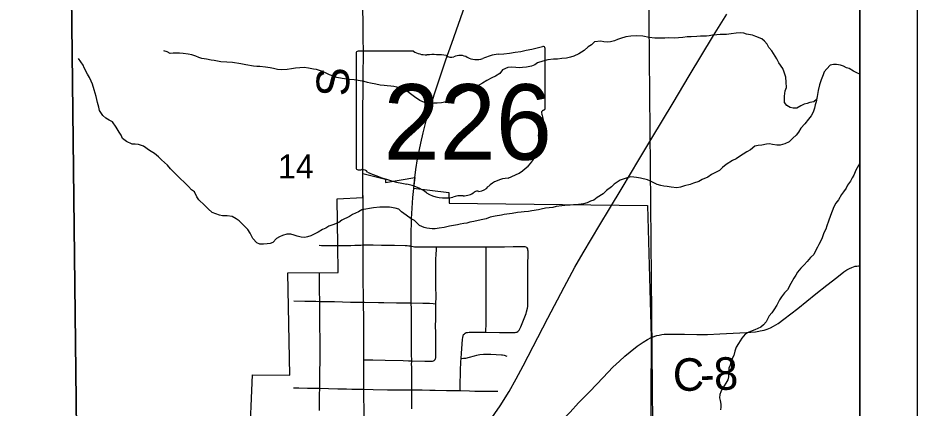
# Model space of a CAD drawing. Extents: x 0 to 34, y 0 to 22.
# Drawn here: x 7.431 to 9, y 15.531 to 16.212 of the extents above; entities that cross this region are included whole.
import ezdxf

# ---------------------------------------------------------------- set-up
doc = ezdxf.new("R2010")
doc.units = 0
for name, color, linetype in [('Default', 7, 'Continuous'), ('GM_X_City_Street', 7, 'Continuous'), ('GM_X_Corporation', 7, 'Continuous'), ('GM_X_County_Road', 7, 'Continuous'), ('GM_X_County_Road_Text', 7, 'Continuous'), ('GM_X_Minor_River', 7, 'Continuous'), ('GM_X_Rail_Line', 7, 'Continuous'), ('GM_X_Section', 7, 'Continuous'), ('GM_X_Section_Text', 7, 'Continuous'), ('GM_X_State_Location', 7, 'Continuous'), ('GM_X_State_Route', 7, 'Continuous'), ('GM_X_State_Shield', 7, 'Continuous'), ('GM_X_Township_Road', 7, 'Continuous'), ('SH_Cut_Line', 7, 'Continuous'), ('SH_Data', 7, 'Continuous')]:
    doc.layers.add(name, color=color, linetype=linetype)

msp = doc.modelspace()

# ---------------------------------------------------------------- linework, layer by layer
at = {"layer": 'Default'}
msp.add_lwpolyline([(8.9, 14.3696), (8.9, 18.4271)], dxfattribs=at)
msp.add_lwpolyline([(8.9, 15.3782), (8.9, 16.3958), (8.53, 16.4), (8.5395, 15.3753)], close=True, dxfattribs=at)
at = {"layer": 'GM_X_City_Street'}
for points in [[(7.9892, 15.8151), (8.0118, 15.8153), (8.0189, 15.8154), (8.0293, 15.8157), (8.0335, 15.816)], [(8.0335, 15.816), (8.0358, 15.8161), (8.0404, 15.8163), (8.0506, 15.8161), (8.0651, 15.8158), (8.0799, 15.8157), (8.0881, 15.8157), (8.1068, 15.8153), (8.1101, 15.815), (8.1128, 15.8147), (8.1145, 15.8143), (8.116, 15.814), (8.1172, 15.8137)], [(8.1172, 15.8137), (8.1206, 15.8131), (8.123, 15.8129), (8.1254, 15.8128), (8.1386, 15.8128), (8.1471, 15.8128), (8.1555, 15.8128), (8.1611, 15.8128), (8.1685, 15.8127), (8.1795, 15.8127), (8.1911, 15.8126), (8.2033, 15.8126), (8.218, 15.8127), (8.2427, 15.8129), (8.2482, 15.8129), (8.2612, 15.8129), (8.2797, 15.813), (8.2951, 15.8133), (8.3105, 15.8135), (8.3131, 15.8135), (8.3156, 15.8131), (8.3181, 15.812), (8.3193, 15.8109)], [(8.1602, 15.7132), (8.1605, 15.7256), (8.1603, 15.7439), (8.1603, 15.7529), (8.1603, 15.7585), (8.1602, 15.7628), (8.1601, 15.774), (8.1602, 15.7855), (8.1603, 15.7915), (8.1605, 15.7988), (8.161, 15.8089), (8.1611, 15.8128)], [(8.2473, 15.6635), (8.2475, 15.6662), (8.2476, 15.6702), (8.2477, 15.6736), (8.2479, 15.6792), (8.2479, 15.6822), (8.248, 15.6901), (8.2478, 15.715), (8.2478, 15.7492), (8.2478, 15.7803), (8.2479, 15.7863), (8.248, 15.7921), (8.2481, 15.7981), (8.2482, 15.8074), (8.2482, 15.8129)], [(8.3044, 15.6659), (8.3057, 15.6675), (8.3064, 15.6687), (8.3085, 15.6732), (8.312, 15.6819), (8.3175, 15.6965), (8.3185, 15.6995), (8.3199, 15.7055), (8.3204, 15.7086), (8.3208, 15.7148), (8.3208, 15.7241), (8.3209, 15.7309), (8.3209, 15.7396), (8.3208, 15.7645), (8.3208, 15.7832), (8.321, 15.7988), (8.321, 15.8051), (8.3209, 15.8069), (8.3204, 15.8091), (8.3193, 15.8109)], [(7.9572, 15.5272), (7.9571, 15.5333), (7.957, 15.5423), (7.9569, 15.5454), (7.9571, 15.5485), (7.9571, 15.5546), (7.9575, 15.5659), (7.9577, 15.5732), (7.9578, 15.5829), (7.9578, 15.5954), (7.9579, 15.6125), (7.958, 15.6268), (7.9581, 15.6382), (7.958, 15.6502), (7.9579, 15.6576), (7.9577, 15.6681), (7.9575, 15.678), (7.9574, 15.6904), (7.9575, 15.6996), (7.9573, 15.7175), (7.9572, 15.7368), (7.957, 15.7581), (7.957, 15.7664)], [(7.9122, 15.7185), (7.9314, 15.718), (7.9504, 15.7176), (7.9573, 15.7175), (7.9832, 15.7171), (8.0109, 15.7163), (8.0339, 15.716), (8.0356, 15.716), (8.0602, 15.7155), (8.0694, 15.7154), (8.0913, 15.7151), (8.1126, 15.7149), (8.1173, 15.7147)], [(8.1173, 15.7147), (8.1372, 15.7146), (8.149, 15.7141), (8.1552, 15.7137), (8.1602, 15.7132)], [(8.1588, 15.616), (8.1597, 15.6176), (8.16, 15.6189), (8.1602, 15.6205), (8.1603, 15.6283), (8.1603, 15.6437), (8.1602, 15.6484), (8.1602, 15.6529), (8.1598, 15.6665), (8.1597, 15.6706), (8.1597, 15.6744), (8.1598, 15.6866), (8.1599, 15.6994), (8.1602, 15.7132)], [(8.2099, 15.6611), (8.2114, 15.6621), (8.2133, 15.6629), (8.2154, 15.6634), (8.2185, 15.6636), (8.2287, 15.6635), (8.2473, 15.6635), (8.2713, 15.6634), (8.29, 15.6632), (8.2966, 15.6632), (8.2985, 15.6633), (8.3002, 15.6635), (8.3013, 15.6639), (8.303, 15.6649), (8.3044, 15.6659)], [(8.2024, 15.562), (8.2025, 15.5655), (8.2026, 15.5687), (8.2032, 15.5968), (8.2037, 15.6122), (8.2041, 15.6179), (8.2046, 15.6271), (8.2066, 15.6511), (8.207, 15.6547), (8.2077, 15.6572), (8.2086, 15.6594), (8.2099, 15.6611)], [(8.0344, 15.6155), (8.0403, 15.6155), (8.0503, 15.6153), (8.0718, 15.615), (8.103, 15.6141), (8.1124, 15.6139), (8.1179, 15.6138)], [(8.1179, 15.6138), (8.1411, 15.6133), (8.1514, 15.613), (8.1543, 15.6132), (8.1561, 15.6136), (8.1573, 15.6144), (8.1588, 15.616)], [(8.2041, 15.6179), (8.2085, 15.6181), (8.2127, 15.6186), (8.2187, 15.6199), (8.2276, 15.6227), (8.2317, 15.6237), (8.2341, 15.6242), (8.2369, 15.6247), (8.2432, 15.6251), (8.2558, 15.6252), (8.2748, 15.6244), (8.2762, 15.6243), (8.2793, 15.6237), (8.281, 15.6232), (8.2823, 15.6226), (8.284, 15.6217)], [(7.9114, 15.5667), (7.9145, 15.5666), (7.9208, 15.5664), (7.9363, 15.5662), (7.9548, 15.566), (7.9575, 15.5659), (7.9725, 15.5653), (7.9889, 15.5647), (8.0011, 15.5646), (8.0042, 15.5646), (8.0135, 15.5644), (8.0228, 15.5642), (8.0321, 15.564), (8.0346, 15.564), (8.0508, 15.5637), (8.0757, 15.5633), (8.0974, 15.5632), (8.1182, 15.5628)], [(8.1182, 15.5628), (8.1228, 15.5629), (8.1284, 15.5629), (8.1314, 15.5629), (8.1361, 15.5628), (8.1495, 15.5625), (8.1587, 15.5624), (8.1787, 15.5622), (8.2024, 15.562), (8.2036, 15.562), (8.2191, 15.5614), (8.2284, 15.561), (8.2377, 15.5607), (8.2563, 15.5605), (8.2624, 15.5605), (8.2655, 15.5605), (8.2685, 15.5606)]]:
    msp.add_lwpolyline(points, dxfattribs=at)
at = {"layer": 'GM_X_Corporation'}
msp.add_lwpolyline([(7.8351, 15.4659), (7.8399, 15.5895), (7.905, 15.5888), (7.9017, 15.7675), (7.9895, 15.7677), (7.9889, 15.8156), (7.9881, 15.8965), (8.0328, 15.8988), (8.0325, 15.941), (8.0721, 15.9307), (8.0721, 15.9253), (8.1233, 15.9337), (8.1213, 15.9149), (8.183, 15.9078), (8.1832, 15.8889), (8.5293, 15.8849), (8.5358, 15.6547), (8.5337, 15.2258)], dxfattribs=at)
at = {"layer": 'GM_X_County_Road'}
for points in [[(8.0327, 15.9404), (8.0326, 15.9452), (8.0326, 15.9521), (8.0325, 15.9656), (8.0327, 15.9878), (8.0328, 16.0042), (8.0328, 16.0289), (8.0327, 16.0568), (8.033, 16.0816), (8.0332, 16.1065), (8.0334, 16.122), (8.0336, 16.1406), (8.0336, 16.1592), (8.0335, 16.1716), (8.033, 16.2058), (8.0321, 16.2492), (8.0316, 16.271), (8.0311, 16.3051), (8.0306, 16.3299), (8.0305, 16.3485), (8.0304, 16.3702), (8.0302, 16.4045)], [(8.0329, 15.9105), (8.0329, 15.9128), (8.0328, 15.9172), (8.0327, 15.9264), (8.0327, 15.9336), (8.0326, 15.9379), (8.0327, 15.9404)], [(8.033, 15.8982), (8.0329, 15.9069), (8.0329, 15.9105)], [(8.0332, 15.8703), (8.0331, 15.8843), (8.0331, 15.8935), (8.0331, 15.8965), (8.033, 15.8982)], [(8.0335, 15.816), (8.0335, 15.8285), (8.0332, 15.8533), (8.0332, 15.8703)], [(8.0339, 15.716), (8.0336, 15.7302), (8.0333, 15.75), (8.0333, 15.7683), (8.0333, 15.7886), (8.0334, 15.8007), (8.0335, 15.816)], [(8.536, 15.6542), (8.5382, 15.6552), (8.5421, 15.6566), (8.5461, 15.6577), (8.55, 15.6587), (8.5545, 15.6596), (8.5586, 15.6601), (8.563, 15.6603), (8.5683, 15.6604), (8.5727, 15.6604), (8.5781, 15.6604), (8.5941, 15.6601), (8.6158, 15.6596), (8.6343, 15.6598), (8.656, 15.6607), (8.7024, 15.6632), (8.7178, 15.6644), (8.724, 15.6654), (8.7264, 15.6659), (8.7298, 15.6665), (8.7329, 15.6672), (8.7387, 15.669), (8.7443, 15.6713), (8.7497, 15.6741), (8.7575, 15.6789), (8.7675, 15.6862), (8.7919, 15.7053), (8.8235, 15.7304), (8.8428, 15.7458), (8.8598, 15.7593), (8.8721, 15.7689), (8.8774, 15.7723), (8.8822, 15.7751), (8.886, 15.7768), (8.889, 15.7779), (8.8923, 15.7787), (8.8951, 15.7792), (8.8978, 15.7796), (8.9, 15.7795)], [(8.0344, 15.6155), (8.0343, 15.6261), (8.0341, 15.6478), (8.0341, 15.685), (8.0339, 15.716)], [(8.3818, 15.5122), (8.3878, 15.5173), (8.3944, 15.5242), (8.4091, 15.5401), (8.4287, 15.56), (8.4521, 15.5847), (8.4693, 15.6026), (8.4804, 15.6134), (8.4897, 15.6217), (8.4992, 15.6297), (8.5116, 15.6391), (8.5219, 15.6461), (8.5298, 15.651), (8.536, 15.6542)], [(8.0346, 15.564), (8.0345, 15.5737), (8.0345, 15.5953), (8.0344, 15.6155)], [(8.035, 15.5116), (8.035, 15.5182), (8.0346, 15.5613), (8.0346, 15.564)]]:
    msp.add_lwpolyline(points, dxfattribs=at)
at = {"layer": 'GM_X_Minor_River'}
for points in [[(8.8248, 16.0697), (8.8196, 16.0657), (8.8131, 16.0646), (8.8081, 16.0627), (8.8032, 16.0616), (8.7971, 16.0589), (8.7902, 16.0551), (8.7841, 16.0547), (8.7788, 16.0562), (8.7726, 16.0593), (8.7688, 16.065), (8.7684, 16.076), (8.7699, 16.0851), (8.7722, 16.0909), (8.7718, 16.1004), (8.771, 16.1091), (8.7679, 16.1175), (8.7656, 16.1243), (8.7587, 16.1342), (8.7553, 16.1407), (8.7522, 16.1456), (8.7465, 16.1551), (8.7415, 16.1605), (8.7384, 16.1665), (8.7338, 16.1719), (8.7289, 16.1761), (8.7189, 16.1802), (8.7128, 16.1821), (8.7025, 16.1841), (8.6976, 16.1856), (8.6926, 16.1863), (8.6846, 16.186), (8.6754, 16.1848), (8.6674, 16.1837), (8.6613, 16.1837), (8.6563, 16.1833), (8.6506, 16.1829), (8.643, 16.1822), (8.6373, 16.181), (8.6323, 16.1807), (8.622, 16.1807), (8.6155, 16.1799), (8.606, 16.1792), (8.5987, 16.1792), (8.5915, 16.1784), (8.5758, 16.1773), (8.5663, 16.1777), (8.5598, 16.1773), (8.5537, 16.1769), (8.5422, 16.1769), (8.5323, 16.1784), (8.5213, 16.1804), (8.5109, 16.1811), (8.5006, 16.1804), (8.4919, 16.1792), (8.4827, 16.1762), (8.4774, 16.1747), (8.4717, 16.1724), (8.4648, 16.1705), (8.4591, 16.1701), (8.4533, 16.1709), (8.448, 16.172), (8.4373, 16.1709), (8.4316, 16.1656), (8.4259, 16.1618), (8.4187, 16.1553), (8.4095, 16.1496), (8.4011, 16.1458), (8.395, 16.1439), (8.3882, 16.142), (8.3798, 16.1413), (8.3725, 16.1405), (8.3653, 16.1405), (8.3557, 16.139), (8.347, 16.1371), (8.3378, 16.1337), (8.3328, 16.1306), (8.3271, 16.1284), (8.3184, 16.1265), (8.3115, 16.1257), (8.3065, 16.1253), (8.2997, 16.1257), (8.292, 16.1265), (8.2859, 16.1261), (8.2764, 16.1216), (8.2718, 16.1155), (8.2642, 16.1105), (8.2581, 16.1075), (8.2493, 16.1033), (8.2413, 16.0984), (8.2322, 16.0934), (8.2242, 16.0885), (8.2116, 16.0839), (8.2063, 16.0813), (8.1983, 16.0767), (8.191, 16.0718), (8.1861, 16.0684), (8.1781, 16.0657), (8.1697, 16.0642), (8.1624, 16.0638), (8.1567, 16.0634)], [(8.1567, 16.0634), (8.1468, 16.0631), (8.1403, 16.065), (8.1319, 16.0684), (8.1231, 16.0745), (8.1158, 16.0798), (8.1108, 16.084), (8.1051, 16.0867), (8.0921, 16.0912), (8.0868, 16.0924), (8.0818, 16.0935), (8.075, 16.0939), (8.07, 16.0943), (8.0631, 16.0951), (8.0555, 16.097), (8.0459, 16.0985), (8.0406, 16.0996), (8.0349, 16.1012), (8.028, 16.1023), (8.0177, 16.1042), (8.0085, 16.105), (7.9963, 16.1065), (7.9871, 16.1084), (7.9799, 16.1111), (7.9742, 16.113), (7.9661, 16.1172), (7.9585, 16.1198), (7.952, 16.1221), (7.9467, 16.1229), (7.9379, 16.1248), (7.9302, 16.1259), (7.915, 16.1248), (7.9081, 16.1233), (7.9005, 16.1225), (7.8909, 16.1218), (7.8837, 16.1225), (7.8768, 16.1241), (7.8707, 16.1252), (7.8627, 16.1263), (7.8528, 16.1275), (7.8474, 16.1275), (7.8417, 16.1283), (7.8283, 16.1302), (7.8199, 16.1321), (7.8054, 16.1344), (7.7951, 16.1351), (7.7848, 16.1359), (7.7734, 16.1378), (7.768, 16.1386), (7.76, 16.1401), (7.7516, 16.1416), (7.7463, 16.1431), (7.7409, 16.1454), (7.734, 16.1477), (7.7275, 16.1492), (7.7191, 16.1504), (7.7127, 16.1508), (7.7016, 16.1508), (7.6966, 16.1504), (7.6909, 16.1531), (7.6855, 16.155)], [(7.6761, 15.9698), (7.6688, 15.9759), (7.66, 15.9808), (7.6497, 15.9884), (7.6413, 15.9911), (7.6355, 15.9919), (7.6298, 15.9922), (7.6199, 15.9964), (7.613, 16.0021), (7.6107, 16.0075), (7.6076, 16.0132), (7.6023, 16.0219), (7.5958, 16.0307), (7.5897, 16.0341), (7.5843, 16.0375), (7.5786, 16.0421), (7.5732, 16.0505), (7.5717, 16.0565), (7.5697, 16.0649), (7.567, 16.0752), (7.5636, 16.0866), (7.5605, 16.0969), (7.5582, 16.1022), (7.5555, 16.1086), (7.5521, 16.1144), (7.5463, 16.125), (7.5444, 16.13), (7.5364, 16.1414)], [(8.9, 16.1142), (8.895, 16.1166), (8.8889, 16.1193), (8.8816, 16.1239), (8.8767, 16.1254), (8.8717, 16.1281), (8.8667, 16.13), (8.8595, 16.1311), (8.8545, 16.1311), (8.8484, 16.1296), (8.8427, 16.1235), (8.8381, 16.1182), (8.8359, 16.1129), (8.8325, 16.1041), (8.8298, 16.0958), (8.8275, 16.0855), (8.8256, 16.0752), (8.8241, 16.0657), (8.8222, 16.0604), (8.8211, 16.0547), (8.8185, 16.0479), (8.8154, 16.0414), (8.8105, 16.0357), (8.804, 16.0277), (8.7972, 16.0197), (8.793, 16.0129), (8.7892, 16.0079), (8.7835, 16.0026), (8.777, 15.9958), (8.769, 15.9927), (8.7613, 15.9905), (8.7552, 15.9901), (8.7476, 15.9916), (8.7423, 15.9924), (8.7373, 15.992), (8.7289, 15.9901), (8.7228, 15.9897), (8.7171, 15.9882), (8.7091, 15.9818), (8.703, 15.9783), (8.6965, 15.9745), (8.6904, 15.9707), (8.6843, 15.9666), (8.6778, 15.9635), (8.6668, 15.9563), (8.6603, 15.951), (8.655, 15.946), (8.6493, 15.943), (8.6413, 15.9388), (8.6348, 15.9343), (8.6249, 15.9301), (8.6191, 15.9267), (8.6096, 15.924), (8.6039, 15.9214), (8.594, 15.9191), (8.5871, 15.9168), (8.581, 15.916), (8.5707, 15.9168), (8.5638, 15.918), (8.5581, 15.9187), (8.5528, 15.9199), (8.5466, 15.9218), (8.5348, 15.9271), (8.5295, 15.9298), (8.5176, 15.9324), (8.5104, 15.9336), (8.5054, 15.9343), (8.5001, 15.9347), (8.494, 15.9332), (8.489, 15.9317), (8.4821, 15.9294), (8.4711, 15.9222), (8.4665, 15.9172), (8.4578, 15.9108), (8.452, 15.9051), (8.4414, 15.899), (8.436, 15.8941), (8.4303, 15.8922), (8.4242, 15.8895), (8.4177, 15.888), (8.4093, 15.8869), (8.4002, 15.8861), (8.3945, 15.8857)], [(8.3945, 15.8857), (8.3853, 15.885), (8.38, 15.8842), (8.37, 15.8831), (8.3643, 15.8816), (8.3514, 15.8804), (8.3441, 15.8782), (8.3391, 15.8774), (8.3277, 15.8755), (8.3216, 15.8744), (8.314, 15.8736), (8.309, 15.8732), (8.3029, 15.8725), (8.2934, 15.871), (8.2884, 15.8702), (8.2796, 15.8691), (8.2747, 15.8683), (8.2636, 15.866), (8.2548, 15.8645), (8.248, 15.8619), (8.2423, 15.8607), (8.2342, 15.8588), (8.2266, 15.8569), (8.2194, 15.8558), (8.2144, 15.8543), (8.2087, 15.8535), (8.2026, 15.8524), (8.1976, 15.8509), (8.1908, 15.8501), (8.1839, 15.8486), (8.1747, 15.8467), (8.1656, 15.8452), (8.1591, 15.8444), (8.1534, 15.844), (8.1446, 15.8452), (8.1396, 15.8463), (8.1316, 15.8501), (8.1228, 15.8585), (8.1171, 15.8619), (8.1083, 15.868), (8.0999, 15.8737), (8.0953, 15.8787), (8.0892, 15.8802), (8.0793, 15.8821), (8.0693, 15.8821), (8.0625, 15.8817), (8.0514, 15.881), (8.0308, 15.8776), (8.0251, 15.8741), (8.0144, 15.8692), (8.0091, 15.8654), (7.9957, 15.859), (7.9908, 15.8555), (7.9801, 15.8514), (7.9732, 15.8487), (7.9679, 15.8453), (7.9622, 15.843), (7.9546, 15.8381), (7.9477, 15.8346), (7.9416, 15.832), (7.9363, 15.8301), (7.9313, 15.8293), (7.9252, 15.8297), (7.9183, 15.8316), (7.913, 15.8331), (7.9069, 15.8347), (7.9, 15.8347), (7.8924, 15.8324), (7.887, 15.8301), (7.8821, 15.8271), (7.8756, 15.8202), (7.8706, 15.8183), (7.8657, 15.818), (7.8592, 15.8172), (7.8531, 15.8176), (7.8477, 15.8199), (7.8405, 15.8271), (7.8359, 15.8366), (7.8317, 15.8431), (7.8267, 15.848), (7.8167, 15.8579), (7.8118, 15.8617), (7.8045, 15.8659), (7.7957, 15.8671), (7.7877, 15.8671), (7.7824, 15.8678), (7.7698, 15.8728), (7.7625, 15.8792), (7.7564, 15.8853), (7.7464, 15.8945), (7.7426, 15.9002), (7.7388, 15.9085), (7.7338, 15.912), (7.7285, 15.918), (7.7204, 15.9264), (7.7151, 15.931), (7.707, 15.939), (7.6967, 15.9489), (7.6917, 15.9553), (7.6814, 15.9645), (7.6761, 15.9698)], [(8.9, 15.9589), (8.8981, 15.955), (8.8931, 15.9467), (8.8897, 15.9379), (8.8867, 15.933), (8.884, 15.9273), (8.8787, 15.9201), (8.8764, 15.9151), (8.8718, 15.909), (8.868, 15.9041), (8.8631, 15.8946), (8.8585, 15.8889), (8.8547, 15.8828), (8.8521, 15.8748), (8.849, 15.8672), (8.8456, 15.8573), (8.8426, 15.8494), (8.8407, 15.8436), (8.8376, 15.8372), (8.8357, 15.8322), (8.8338, 15.8269), (8.8289, 15.817), (8.8262, 15.8121), (8.8236, 15.8068), (8.8198, 15.7996), (8.8141, 15.7939), (8.808, 15.787), (8.803, 15.7813), (8.7973, 15.7752), (8.7916, 15.7684), (8.7886, 15.7634), (8.7852, 15.7581), (8.7798, 15.7486), (8.7738, 15.7376), (8.7684, 15.7323), (8.7635, 15.7254), (8.7597, 15.7201), (8.7555, 15.711), (8.7502, 15.7026), (8.7464, 15.6977)], [(8.7464, 15.6977), (8.7422, 15.6924), (8.7391, 15.6867), (8.7369, 15.6817), (8.7323, 15.6768), (8.7273, 15.6722), (8.7224, 15.6699), (8.7171, 15.6677), (8.7121, 15.6658), (8.7064, 15.6635), (8.7003, 15.6601), (8.6942, 15.6532), (8.6885, 15.6441), (8.6843, 15.6376), (8.682, 15.6308), (8.6801, 15.6232), (8.6771, 15.6175), (8.6752, 15.6118), (8.6737, 15.6061), (8.6718, 15.6011), (8.671, 15.5913), (8.6707, 15.5859), (8.6699, 15.5806), (8.6661, 15.5749), (8.6635, 15.57), (8.66, 15.565), (8.6578, 15.5597), (8.6559, 15.5548), (8.6555, 15.5494), (8.6563, 15.5445), (8.6574, 15.538), (8.6578, 15.5331), (8.6571, 15.5281)]]:
    msp.add_lwpolyline(points, dxfattribs=at)
at = {"layer": 'GM_X_Rail_Line'}
msp.add_lwpolyline([(8.2536, 15.5086), (8.2724, 15.5353), (8.2878, 15.5599), (8.3004, 15.5825), (8.3123, 15.6052), (8.3555, 15.6884), (8.3839, 15.7424), (8.4027, 15.7773), (8.4174, 15.8024), (8.4463, 15.8511), (8.4632, 15.8791), (8.4851, 15.9156), (8.5144, 15.9647), (8.5373, 16.0025), (8.5743, 16.0644), (8.6022, 16.111), (8.645, 16.1818), (8.6683, 16.2192)], dxfattribs=at)
at = {"layer": 'GM_X_Section'}
for points in [[(6.4997, 16.4098), (7.5226, 16.4031), (7.534, 15.3931), (6.508, 15.3973)], [(7.5226, 16.4031), (8.53, 16.4), (8.5395, 15.3753), (7.534, 15.3931)]]:
    msp.add_lwpolyline(points, close=True, dxfattribs=at)
at = {"layer": 'GM_X_State_Route'}
for points in [[(8.1514, 16.0603), (8.1616, 16.092), (8.1778, 16.139), (8.188, 16.1684), (8.2227, 16.2682), (8.2377, 16.3123), (8.2479, 16.3417), (8.2589, 16.374), (8.2683, 16.4005), (8.2744, 16.418), (8.2974, 16.4857), (8.319, 16.5475), (8.3292, 16.5761), (8.3434, 16.6176), (8.3577, 16.6595), (8.3721, 16.7), (8.3832, 16.729), (8.3974, 16.7635), (8.4073, 16.7863), (8.4221, 16.8178)], [(8.1235, 15.9332), (8.1252, 15.9477), (8.1282, 15.9661), (8.1336, 15.9935), (8.1377, 16.0117), (8.1432, 16.0327), (8.1502, 16.0566), (8.1514, 16.0603)], [(8.1215, 15.9143), (8.1229, 15.9282), (8.1235, 15.9332)], [(8.117, 15.7779), (8.1169, 15.781), (8.1171, 15.7951), (8.1172, 15.8059), (8.1172, 15.8137), (8.1172, 15.8217), (8.1173, 15.8331), (8.1173, 15.8429), (8.1174, 15.8497), (8.1178, 15.8618), (8.1199, 15.8991), (8.1215, 15.9143)], [(8.1173, 15.7274), (8.1173, 15.7337), (8.1173, 15.7406), (8.1172, 15.7468), (8.1172, 15.753), (8.1171, 15.7685), (8.117, 15.7779)], [(8.1181, 15.5297), (8.1181, 15.5433), (8.1182, 15.5628), (8.1181, 15.5706), (8.1179, 15.5874), (8.1179, 15.593), (8.1179, 15.5995), (8.1179, 15.6036), (8.1178, 15.6065), (8.1179, 15.6138), (8.1179, 15.6165), (8.1178, 15.6224), (8.1177, 15.6288), (8.1177, 15.6388), (8.1176, 15.6535), (8.1176, 15.6675), (8.1176, 15.6749), (8.1176, 15.6846), (8.1175, 15.6934), (8.1174, 15.7041), (8.1173, 15.7147), (8.1173, 15.7263), (8.1173, 15.7274)]]:
    msp.add_lwpolyline(points, dxfattribs=at)
at = {"layer": 'GM_X_State_Shield'}
for p, q in [((8.0212, 16.1508), (8.0212, 15.9507)), ((8.1209, 16.1542), (8.0244, 16.1542)), ((8.3507, 16.0545), (8.3507, 16.1592)), ((8.3507, 16.0545), (8.3507, 16.0545))]:
    msp.add_line(p, q, dxfattribs=at)
for centre, major_axis, start_param, end_param in [((8.0249, 16.1512), (0.00382, 0), 1.712693, 3.28349), ((8.1439, 16.1775), (0.037, 0), 4.042523, 4.731795), ((8.1562, 16.0419), (0.133, 0), 1.404758, 1.657858), ((8.2779, 16.0931), (0.0703, 0), 1.699011, 2.107814), ((8.2333, 16.4271), (0.3495, 0), 4.814394, 5.042369), ((8.3471, 16.1596), (0.00367, 0), 6.141152, 7.989035), ((8.1864, 16.1523), (0.0107, 0), 3.836095, 5.185415), ((8.2021, 16.1291), (0.0222, 0), 0.950623, 2.079405), ((8.2307, 16.1609), (0.0267, 0), 4.081561, 5.145723), ((8.3468, 16.0541), (0.00393, 0), 5.05454, 6.418171), ((8.3499, 16.0468), (0.00568, 0), 1.883978, 3.671073), ((8.3138, 16.0336), (0.0341, 0), 5.934695, 6.695948), ((8.3639, 16.0107), (0.0248, 0), 2.387724, 3.262537), ((8.2529, 15.9974), (0.0874, 0), 5.101752, 6.440018), ((8.025, 15.9502), (0.00385, 0), 3.00124, 4.508301), ((8.0256, 15.9707), (0.0294, 0), 4.665946, 4.897461), ((8.0316, 15.9391), (0.0106, 0), 0.519207, 1.627899), ((8.1654, 16.1189), (0.2524, 0), 4.195997, 4.488961), ((8.2898, 15.8945), (0.0479, 0), 1.647645, 2.488434), ((8.0901, 15.8608), (0.079, 0), 0.823519, 1.323587), ((8.2291, 15.9313), (0.0282, 0), 4.937069, 5.64225), ((8.1756, 15.9381), (0.0501, 0), 4.026481, 4.996735), ((8.2045, 15.869), (0.0412, 0), 1.495662, 1.94098), ((8.2082, 15.9232), (0.0267, 0), 4.691044, 5.507374), ((8.2323, 15.9038), (0.00752, 0), 1.147584, 2.315152)]:
    msp.add_ellipse(centre, major_axis=major_axis, ratio=0.8, start_param=start_param, end_param=end_param, dxfattribs=at)
at = {"layer": 'GM_X_Township_Road'}
msp.add_lwpolyline([(7.9567, 15.8154), (7.9607, 15.8153), (7.9658, 15.8152), (7.9788, 15.8151), (7.9892, 15.8151)], dxfattribs=at)
at = {"layer": 'SH_Cut_Line'}
msp.add_lwpolyline([(8.9, 14.3696), (8.9, 20.9)], dxfattribs=at)
at = {"layer": 'SH_Data'}
for p, q in [((9, 21), (9, 14)), ((8.9, 20.9), (8.9, 14.1))]:
    msp.add_line(p, q, dxfattribs=at)

# ---------------------------------------------------------------- texts
at = {"layer": 'GM_X_County_Road_Text'}
for s, rotation, p in [('S', 90.5925, (8.009, 16.0755)), ('C', 0.1932, (8.5738, 15.5613)), ('8', 2.8926, (8.6467, 15.5621)), ('-', 1.3538, (8.6217, 15.5615))]:
    msp.add_text(s, height=0.0568, rotation=rotation, dxfattribs=at).set_placement(p)
at = {"layer": 'GM_X_Section_Text'}
msp.add_text('14', height=0.04186, rotation=0, dxfattribs=at).set_placement((7.8846, 15.9321))
at = {"layer": 'GM_X_State_Location'}
msp.add_text('226', height=0.000189, rotation=0, dxfattribs=at).set_placement((8.1154, 16.0237))
for s, p in [('s', (8.1823, 16.0374)), ('r', (8.1822, 16.0374))]:
    msp.add_text(s, height=0.000189, dxfattribs=at).set_placement(p)
at = {"layer": 'GM_X_State_Shield'}
msp.add_text('226', height=0.13184, dxfattribs=at).set_placement((8.0686, 15.9648))

doc.saveas('drawing.dxf')
